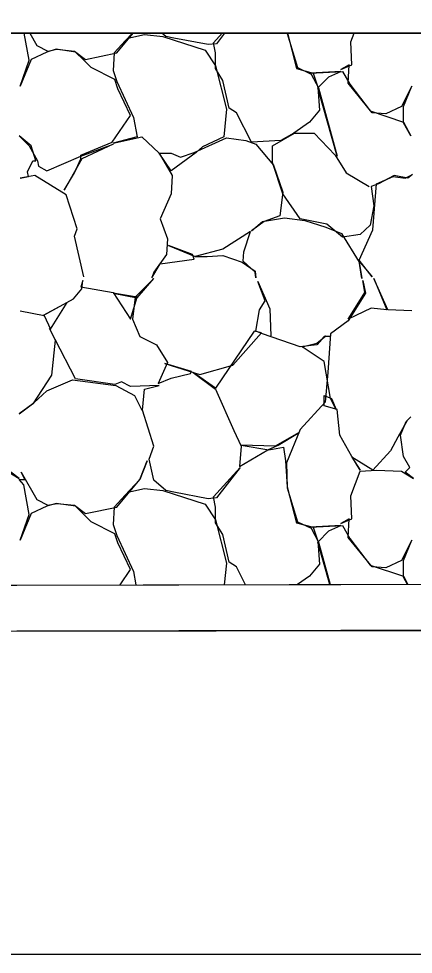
# Model space of a CAD drawing. Extents: x 1574 to 14903, y 7971 to 16537.
# Drawn here: x 13010.55 to 13012.69, y 8000 to 8005.08 of the extents above; entities that cross this region are included whole.
import ezdxf

# ---------------------------------------------------------------- set-up
doc = ezdxf.new("R2010")
doc.units = 0
for name, color, linetype in [('DESIGN - EARTHWORK - Shapes', 7, 'Continuous'), ('DESIGN - SHEET - Light Grid', 7, 'Continuous'), ('DESIGN - TRANSPORTATION - Proposed Layout Patterning', 7, 'Continuous'), ('DESIGN - TYPICAL - Finished Grade and Subgrade', 7, 'Continuous'), ('SURVEY - GROUND - Bottom of Topsoil Layer', 7, 'Continuous'), ('SURVEY - GROUND - Top of Ground', 7, 'Continuous')]:
    doc.layers.add(name, color=color, linetype=linetype)

msp = doc.modelspace()

# ---------------------------------------------------------------- linework, layer by layer
at = {"layer": 'DESIGN - EARTHWORK - Shapes'}
msp.add_lwpolyline([(12986.2531, 8001.9322), (12997.7158, 8001.9767), (13000, 8001.9815), (13014.059, 8002.0109), (13017.3427, 8003.0032), (13018.7334, 8004.0163), (13020.2447, 8005), (13020.791, 8005.3556), (13021.9769, 8005.9349), (13023.1829, 8006.2217), (13025.2229, 8006.7826), (13026.5188, 8007.139), (13026.5188, 8006.889), (13025.2229, 8006.5326), (13023.1829, 8005.9717), (13021.9769, 8005.6849), (13020.791, 8005.1056), (13018.7334, 8003.7663), (13017.3427, 8002.7532), (13014.059, 8001.7609), (13000, 8001.7315), (12997.7158, 8001.7267), (12986.2531, 8001.6822)], dxfattribs=at)
msp.add_lwpolyline([(12997.7158, 8001.9767), (13000, 8001.9815), (13014.059, 8002.0109), (13017.3427, 8003.0032), (13018.7334, 8004.0163), (13020.2447, 8005), (12969.1991, 8005), (12963.6889, 8002.2374), (12965.0258, 8002.198), (12969.9827, 8002.1315), (12975.3413, 8002.0366), (12976.0765, 8002.0111), (12982.2637, 8001.9334), (12982.7359, 8001.9882), (12983.8675, 8001.9077), (12986.2531, 8001.9322)], close=True, dxfattribs=at)
at = {"layer": 'DESIGN - SHEET - Light Grid'}
msp.add_line((13000, 8000), (13300, 8000), dxfattribs=at)
at = {"layer": 'DESIGN - TRANSPORTATION - Proposed Layout Patterning'}
msp.add_line((13020.2447, 8005), (12969.1991, 8005), dxfattribs=at)
for points in [[(13010.9062, 8003.6779), (13010.8562, 8003.8979), (13010.8712, 8003.9379), (13010.8112, 8004.1229), (13010.6412, 8004.2279), (13010.5612, 8004.2129), (13010.6062, 8004.2229), (13010.6012, 8004.2479), (13010.6312, 8004.3079), (13010.6462, 8004.3079), (13010.6212, 8004.3879), (13010.5562, 8004.4429), (13010.6112, 8004.3879), (13010.6562, 8004.3079), (13010.6612, 8004.2779), (13010.7062, 8004.2529), (13010.8912, 8004.3329), (13011.0662, 8004.3979), (13010.8962, 8004.3179), (13010.8562, 8004.2479), (13010.8012, 8004.1479), (13010.8562, 8004.2429), (13010.8912, 8004.3179), (13010.8912, 8004.3379), (13011.0612, 8004.4079), (13011.1612, 8004.5529), (13011.0912, 8004.6979), (13011.0762, 8004.7479), (13010.9462, 8004.8129), (13010.9062, 8004.8529), (13010.8612, 8004.8979), (13010.7562, 8004.9129), (13010.7062, 8004.8979), (13010.6212, 8004.8579), (13010.5612, 8004.7129), (13010.6112, 8004.8529), (13010.5836, 8005)], [(13010.6132, 8005), (13010.6512, 8004.9329), (13010.7112, 8004.9029), (13010.7612, 8004.9129), (13010.8562, 8004.9029), (13010.9162, 8004.8579), (13011.0862, 8004.8929), (13011.1754, 8005)], [(13011.1708, 8005), (13011.1312, 8004.9579), (13011.0712, 8004.8929), (13011.0662, 8004.7979), (13011.0862, 8004.7379), (13011.1762, 8004.5429), (13011.1962, 8004.4379), (13011.0662, 8004.4029), (13011.2212, 8004.4379), (13011.3162, 8004.3479), (13011.3862, 8004.2279), (13011.3812, 8004.1279), (13011.3212, 8003.9929), (13011.3612, 8003.8829), (13011.3562, 8003.7979), (13011.2862, 8003.7029), (13011.2762, 8003.6729), (13011.3212, 8003.7479), (13011.5062, 8003.7729), (13011.4962, 8003.7979), (13011.3662, 8003.8479), (13011.5112, 8003.7879), (13011.5762, 8003.7879), (13011.6612, 8003.7929), (13011.7662, 8003.7579), (13011.8362, 8003.7079), (13011.8412, 8003.6729), (13011.8362, 8003.7029), (13011.7712, 8003.7629), (13011.7762, 8003.8129), (13011.8112, 8003.9229), (13011.6612, 8003.8279), (13011.5112, 8003.7879)], [(13011.1462, 8004.9729), (13011.2362, 8004.9929), (13011.3362, 8004.9829), (13011.5662, 8004.9079), (13011.6212, 8004.8229), (13011.6812, 8004.5879), (13011.6662, 8004.4379), (13011.5512, 8004.3829), (13011.5162, 8004.3529), (13011.3812, 8004.2529), (13011.3162, 8004.3479), (13011.3812, 8004.3479), (13011.4312, 8004.3279), (13011.5062, 8004.3529), (13011.6812, 8004.4329), (13011.7862, 8004.4179), (13011.8412, 8004.3979), (13011.9362, 8004.2829), (13011.9862, 8004.1379), (13011.9712, 8004.0079), (13011.8862, 8003.9779), (13011.8162, 8003.9279), (13011.8762, 8003.9779), (13011.9962, 8003.9979), (13012.1062, 8003.9829), (13012.2212, 8003.9479), (13012.3062, 8003.9129), (13012.4012, 8003.7579), (13012.4162, 8003.6679), (13012.4012, 8003.7629), (13012.4712, 8003.6779), (13012.4012, 8003.7679), (13012.4762, 8003.9329), (13012.4962, 8004.1829), (13012.5862, 8004.2229), (13012.6512, 8004.2129), (13012.6912, 8004.2329), (13012.6662, 8004.2129), (13012.5912, 8004.2279), (13012.5062, 8004.1829), (13012.4662, 8004.1679), (13012.4812, 8004.0629), (13012.4612, 8003.9579), (13012.4062, 8003.9079), (13012.3112, 8003.8929), (13012.2262, 8003.9629), (13012.0812, 8003.9929), (13011.9862, 8004.1279), (13011.9312, 8004.2979), (13011.9312, 8004.3879), (13012.0512, 8004.4579), (13012.1562, 8004.4579), (13012.2712, 8004.3379), (13012.3312, 8004.2429), (13012.4562, 8004.1679)], [(13011.6711, 8005), (13011.6262, 8004.9429), (13011.5812, 8004.9379), (13011.3962, 8004.9729), (13011.3512, 8004.9829), (13011.331, 8005)], [(13012.0119, 8005), (13012.0612, 8004.8079), (13012.1512, 8004.7829), (13012.1762, 8004.7079), (13012.1862, 8004.5829), (13012.1312, 8004.5179), (13012.0462, 8004.4579), (13011.9762, 8004.4179), (13011.8162, 8004.4079), (13011.7362, 8004.5679), (13011.6962, 8004.5929), (13011.6612, 8004.7429), (13011.6212, 8004.8079), (13011.6212, 8004.8929), (13011.6112, 8004.9479), (13011.6584, 8005)], [(13012.0111, 8005), (13012.0112, 8004.9979), (13012.0662, 8004.8129), (13012.1412, 8004.7779), (13012.1812, 8004.7029), (13012.2812, 8004.3329), (13012.1762, 8004.7029), (13012.2362, 8004.7629), (13012.3012, 8004.7929), (13012.1362, 8004.7829), (13012.3112, 8004.7929), (13012.3512, 8004.7229), (13012.4612, 8004.5779), (13012.6412, 8004.5179), (13012.6812, 8004.4429), (13012.6412, 8004.5129), (13012.6412, 8004.6029), (13012.6862, 8004.7129), (13012.6312, 8004.6029), (13012.5462, 8004.5629), (13012.4712, 8004.5679), (13012.3412, 8004.7279), (13012.3462, 8004.8279), (13012.3012, 8004.8029), (13012.3612, 8004.8279), (13012.3562, 8004.9529), (13012.3736, 8005)], [(13010.5612, 8003.4929), (13010.6912, 8003.4679), (13010.7262, 8003.3929), (13010.8162, 8003.5379), (13010.6862, 8003.4679), (13010.8512, 8003.5579), (13010.8962, 8003.6129), (13010.9012, 8003.6579), (13010.8912, 8003.6229), (13011.0662, 8003.5929), (13011.1612, 8003.4479), (13011.1962, 8003.5679), (13011.0662, 8003.5879), (13011.1962, 8003.5629), (13011.2862, 8003.6679), (13011.1862, 8003.5679), (13011.1712, 8003.4479), (13011.2112, 8003.3529), (13011.3012, 8003.3079), (13011.3612, 8003.2129), (13011.3112, 8003.0979), (13011.3812, 8003.1279), (13011.4862, 8003.1529), (13011.4912, 8003.1629), (13011.3462, 8003.2079), (13011.5362, 8003.1479), (13011.7162, 8003.1979), (13011.8712, 8003.3729), (13011.8312, 8003.3829), (13011.6212, 8003.0729), (13011.5012, 8003.1579), (13011.6212, 8003.0679), (13011.7212, 8002.8429), (13011.7612, 8002.7579), (13011.7512, 8002.6479), (13011.9062, 8002.7379), (13011.9612, 8002.7629), (13012.0762, 8002.8329), (13011.9462, 8002.7579), (13011.7612, 8002.7629), (13011.9112, 8002.7379), (13011.9912, 8002.7529), (13012.0012, 8002.6779), (13012.0112, 8002.5379), (13012.0612, 8002.3429), (13012.1512, 8002.3179), (13012.1762, 8002.2429), (13012.1862, 8002.1179), (13012.1312, 8002.0529), (13012.0657, 8002.0067)], [(13012.664, 8002.008), (13012.6412, 8002.0479), (13012.6412, 8002.1379), (13012.6862, 8002.2479), (13012.6312, 8002.1379), (13012.5462, 8002.0979), (13012.4712, 8002.1029), (13012.3412, 8002.2629), (13012.3462, 8002.3629), (13012.3012, 8002.3379), (13012.3612, 8002.3629), (13012.3562, 8002.4879), (13012.4062, 8002.6229), (13012.4962, 8002.6279), (13012.6312, 8002.6229), (13012.6962, 8002.5829), (13012.6512, 8002.6179), (13012.6762, 8002.6429), (13012.6412, 8002.7029), (13012.6262, 8002.8179), (13012.6562, 8002.8929), (13012.6812, 8002.9179), (13012.6612, 8002.8979), (13012.6112, 8002.8079), (13012.5712, 8002.7329), (13012.4762, 8002.6279), (13012.3612, 8002.6979), (13012.4062, 8002.6279), (13012.3612, 8002.7029), (13012.2962, 8002.8179), (13012.2812, 8002.9579), (13012.2112, 8002.9779), (13012.2112, 8003.0329), (13012.2512, 8003.0179), (13012.2762, 8002.9579), (13012.2462, 8003.0179), (13012.2112, 8003.2179), (13012.0912, 8003.2979), (13012.1712, 8003.3179), (13012.2212, 8003.3579), (13012.2462, 8003.3529), (13012.2112, 8003.3529), (13012.1712, 8003.3079), (13012.0812, 8003.2979), (13011.8762, 8003.3679), (13011.8412, 8003.3829), (13011.8612, 8003.4979), (13011.8912, 8003.5479), (13011.8512, 8003.6529), (13011.9162, 8003.5029), (13011.9212, 8003.3579)], [(13012.6862, 8003.4929), (13012.5562, 8003.4979), (13012.4812, 8003.6679), (13012.5512, 8003.4979), (13012.4662, 8003.5079), (13012.3412, 8003.4479), (13012.4312, 8003.5929), (13012.4212, 8003.6579), (13012.4362, 8003.5879), (13012.3412, 8003.4379), (13012.2462, 8003.3679), (13012.2312, 8003.1579), (13012.2162, 8002.9979), (13012.0812, 8002.8479), (13012.0062, 8002.6679), (13012.0112, 8002.5329), (13012.0662, 8002.3479), (13012.1412, 8002.3129), (13012.1812, 8002.2379), (13012.2436, 8002.0071)], [(13011.7846, 8002.0061), (13011.7362, 8002.1029), (13011.6962, 8002.1279), (13011.6612, 8002.2779), (13011.6212, 8002.3429), (13011.6212, 8002.4279), (13011.6112, 8002.4829), (13011.7562, 8002.6429), (13011.6262, 8002.4779), (13011.5812, 8002.4729), (13011.3962, 8002.5079), (13011.3512, 8002.5179), (13011.2862, 8002.5729), (13011.2612, 8002.6879), (13011.2862, 8002.7579), (13011.2262, 8002.9529), (13011.2362, 8003.0679), (13011.3162, 8003.0879), (13011.1612, 8003.0829), (13011.1112, 8003.1079), (13011.0762, 8003.0929), (13010.8612, 8003.1229), (13010.7512, 8003.3379), (13010.7212, 8003.3979), (13010.7512, 8003.3329), (13010.7312, 8003.1429), (13010.6312, 8002.9879), (13010.5562, 8002.9329), (13010.6362, 8002.9929), (13010.7062, 8003.0579), (13010.8462, 8003.1179), (13011.0812, 8003.0879), (13011.1812, 8003.0329), (13011.2212, 8002.9529)], [(13011.1038, 8002.0047), (13011.1612, 8002.0879), (13011.0912, 8002.2329), (13011.0762, 8002.2829), (13010.9462, 8002.3479), (13010.9062, 8002.3879), (13010.8612, 8002.4329), (13010.7562, 8002.4479), (13010.7062, 8002.4329), (13010.6212, 8002.3929), (13010.5612, 8002.2479), (13010.6112, 8002.3879), (13010.5812, 8002.5479), (13010.5562, 8002.5779), (13010.5862, 8002.5779), (13010.5662, 8002.6179), (13010.6512, 8002.4679), (13010.7112, 8002.4379), (13010.7612, 8002.4479), (13010.8562, 8002.4379), (13010.9162, 8002.3929), (13011.0862, 8002.4279), (13011.2112, 8002.5779), (13011.2512, 8002.6779), (13011.2112, 8002.5779), (13011.1312, 8002.4929), (13011.0712, 8002.4279), (13011.0662, 8002.3329), (13011.0862, 8002.2729), (13011.1762, 8002.0779), (13011.1901, 8002.0049)], [(13010.4912, 8002.6229), (13010.5562, 8002.5829), (13010.5112, 8002.6179)], [(13011.1462, 8002.5079), (13011.2362, 8002.5279), (13011.3362, 8002.5179), (13011.5662, 8002.4429), (13011.6212, 8002.3579), (13011.6812, 8002.1229), (13011.6695, 8002.0059)], [(13012.2417, 8002.0071), (13012.1762, 8002.2379), (13012.2362, 8002.2979), (13012.3012, 8002.3279), (13012.1362, 8002.3179), (13012.3112, 8002.3279), (13012.3512, 8002.2579), (13012.4612, 8002.1129), (13012.6412, 8002.0529), (13012.6652, 8002.008)]]:
    msp.add_lwpolyline(points, dxfattribs=at)
at = {"layer": 'DESIGN - TYPICAL - Finished Grade and Subgrade'}
msp.add_line((12969.1991, 8005), (13020.2447, 8005), dxfattribs=at)
at = {"layer": 'SURVEY - GROUND - Bottom of Topsoil Layer'}
msp.add_line((13000, 8001.7315), (13014.059, 8001.7609), dxfattribs=at)
at = {"layer": 'SURVEY - GROUND - Top of Ground'}
msp.add_lwpolyline([(12952.7454, 8002.3192), (12963.4438, 8002.2446), (12965.0258, 8002.198), (12969.9827, 8002.1315), (12975.3413, 8002.0366), (12976.0765, 8002.0111), (12982.2637, 8001.9334), (12982.7359, 8001.9882), (12983.8675, 8001.9077), (12986.2531, 8001.9322), (12997.7158, 8001.9767), (13000, 8001.9815), (13014.059, 8002.0109), (13017.3427, 8003.0032), (13018.7334, 8004.0163), (13020.791, 8005.3556), (13021.9769, 8005.9349), (13023.1829, 8006.2217), (13025.2229, 8006.7826), (13029.1549, 8007.8639)], dxfattribs=at)

doc.saveas('drawing.dxf')
